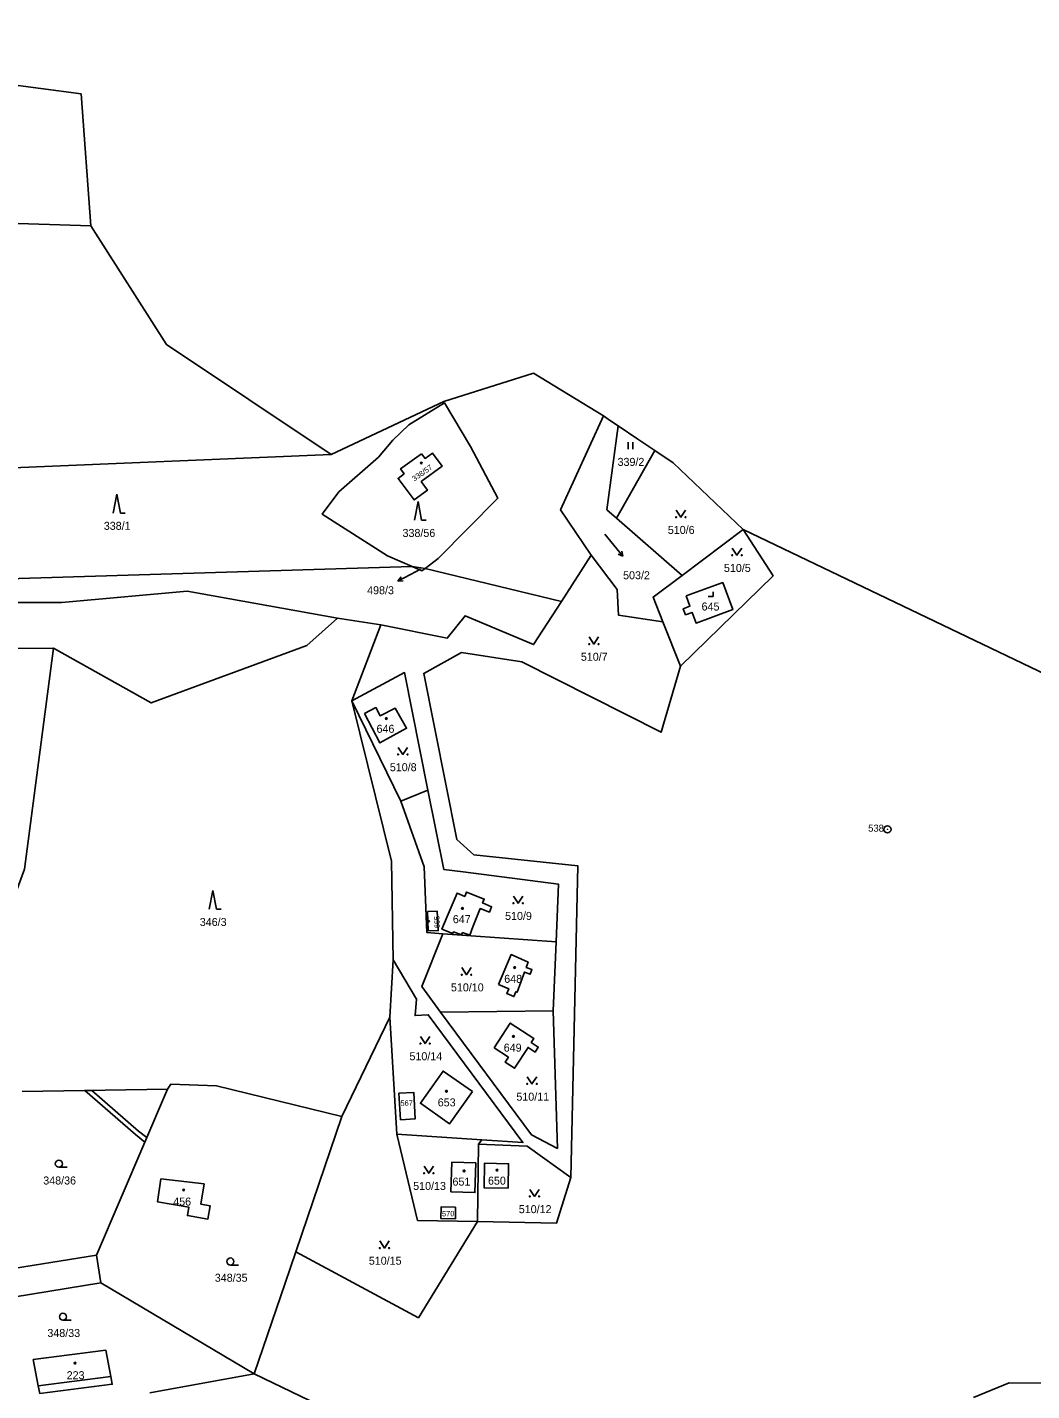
# Model space of a CAD drawing. Extents: x -725728 to -720881, y -1068679 to -1063504.
# Drawn here: x -724060 to -723846.7, y -1066802.4 to -1066512.8 of the extents above; entities that cross this region are included whole.
import ezdxf

# ---------------------------------------------------------------- set-up
doc = ezdxf.new("R2010")
doc.units = 0
for name, color, linetype in [('Hranice parcel', 7, 'Continuous'), ('Parcelní čísla', 7, 'Continuous'), ('Pop  PČ popisy', 7, 'Continuous'), ('Vnitřní kresba', 7, 'Continuous'), ('Věcná břemena k části', 7, 'Continuous'), ('Značky bodu BP', 7, 'Continuous'), ('Značky budov', 7, 'Continuous'), ('Značky kultur', 7, 'Continuous')]:
    doc.layers.add(name, color=color, linetype=linetype)

# ---------------------------------------------------------------- blocks, each defined once
blk = doc.blocks.new('4.02_3')
at = {"layer": 'Značky budov'}
blk.add_circle((-0.001, 0), 0.0175, dxfattribs=at)
blk = doc.blocks.new('4.02_4')
at = {"layer": 'Značky budov'}
blk.add_circle((-0.001, 0), 0.0175, dxfattribs=at)
blk = doc.blocks.new('4.02_2')
at = {"layer": 'Značky budov'}
blk.add_circle((0, 0), 0.0117, dxfattribs=at)
blk = doc.blocks.new('1029_127')
at = {"layer": 'Pop  PČ popisy'}
for p, q in [((0, 0), (-0.265, -0.141)), ((-0.265, -0.141), (-0.2, -0.05)), ((-0.265, -0.141), (-0.153, -0.138))]:
    blk.add_line(p, q, dxfattribs=at)
blk = doc.blocks.new('3.14_1')
at = {"layer": 'Značky kultur'}
blk.add_lwpolyline([(-0.1, 0.15), (0, 0), (0.1, 0.15)], dxfattribs=at)
for centre in [(-0.1, 0), (0.1, 0)]:
    blk.add_circle(centre, 0.01, dxfattribs=at)
blk = doc.blocks.new('3.14_2')
at = {"layer": 'Značky kultur'}
blk.add_lwpolyline([(-0.1, 0.15), (0, 0), (0.1, 0.15)], dxfattribs=at)
for centre in [(-0.1, 0), (0.1, 0)]:
    blk.add_circle(centre, 0.01, dxfattribs=at)
blk = doc.blocks.new('3.08_2')
at = {"layer": 'Značky kultur'}
for p, q in [((0, 0.4), (-0.075, 0)), ((0.075, 0), (0, 0.4)), ((0.075, 0), (0.175, 0))]:
    blk.add_line(p, q, dxfattribs=at)
blk = doc.blocks.new('3.06_1')
at = {"layer": 'Značky kultur'}
for p, q in [((-0.051, 0), (-0.051, 0.15)), ((0.049, 0), (0.049, 0.15))]:
    blk.add_line(p, q, dxfattribs=at)
blk = doc.blocks.new('3.08_1')
at = {"layer": 'Značky kultur'}
for p, q in [((0, 0.4), (-0.075, 0)), ((0.075, 0), (0, 0.4)), ((0.075, 0), (0.175, 0))]:
    blk.add_line(p, q, dxfattribs=at)
blk = doc.blocks.new('3.04_2')
at = {"layer": 'Značky kultur'}
blk.add_line((0.001, 0), (0.176, 0), dxfattribs=at)
blk.add_circle((0.001, 0.075), 0.075, dxfattribs=at)
blk = doc.blocks.new('8.02_18')
at = {"layer": 'Značky kultur'}
for p, q in [((-0.188, 0.231), (0.189, -0.235)), ((0.189, -0.235), (0.089, -0.191)), ((0.189, -0.235), (0.167, -0.128))]:
    blk.add_line(p, q, dxfattribs=at)
blk = doc.blocks.new('3.19_1')
at = {"layer": 'Značky kultur'}
for p, q in [((-0.1, 0), (0, 0)), ((0, 0), (0, 0.1))]:
    blk.add_line(p, q, dxfattribs=at)
blk = doc.blocks.new('1.01_1')
at = {"layer": 'Značky bodu BP'}
for radius in [0.075, 0.003]:
    blk.add_circle((0, 0), radius, dxfattribs=at)

msp = doc.modelspace()

# ---------------------------------------------------------------- linework, layer by layer
at = {"layer": 'Hranice parcel'}
for p, q in [((-723952.51, -1066586.27), (-723971.53, -1066592.31)), ((-723937.61, -1066595.39), (-723952.51, -1066586.27)), ((-723971.53, -1066592.31), (-723995.48, -1066603.59)), ((-723936.09, -1066596.42), (-723937.61, -1066595.39)), ((-723934.51, -1066597.48), (-723936.09, -1066596.42)), ((-723930.3, -1066600.32), (-723934.51, -1066597.48)), ((-723926.71, -1066602.74), (-723930.3, -1066600.32)), ((-723995.48, -1066603.59), (-724100.11, -1066607.91)), ((-723934.83, -1066617.13), (-723926.71, -1066602.74)), ((-723920.92, -1066629.25), (-723934.83, -1066617.13)), ((-723907.93, -1066619.51), (-723920.92, -1066629.25)), ((-723819.02, -1066662.15), (-723907.93, -1066619.51)), ((-724098.09, -1066631.06), (-723978.22, -1066627.39)), ((-723978.22, -1066627.39), (-723975.49, -1066627.76)), ((-723946.54, -1066634.77), (-723940.22, -1066624.95)), ((-723975.49, -1066627.76), (-723946.54, -1066634.77)), ((-723984.92, -1066639.77), (-723994.12, -1066638.34)), ((-723925, -1066639.1), (-723921.23, -1066648.57)), ((-723980.62, -1066677.21), (-723974.89, -1066674.85)), ((-723971.73, -1066705.37), (-723947.67, -1066707.06)), ((-723947.67, -1066707.06), (-723948.33, -1066721.76)), ((-723982.99, -1066723.09), (-723982.31, -1066710.93)), ((-723993.19, -1066744.21), (-723982.99, -1066723.09)), ((-723982.99, -1066723.09), (-723981.48, -1066747.95)), ((-723972.24, -1066722.01), (-723948.33, -1066721.76)), ((-724061.04, -1066738.91), (-724030.2, -1066738.41)), ((-724030.2, -1066738.41), (-724045.32, -1066773.64)), ((-724002.96, -1066772.96), (-723993.19, -1066744.21)), ((-723963.42, -1066749.15), (-723981.48, -1066747.95)), ((-723963.42, -1066749.15), (-723964.17, -1066750.04)), ((-723964.17, -1066750.04), (-723964.38, -1066766.52)), ((-724045.32, -1066773.64), (-724076.04, -1066778.62)), ((-724044.36, -1066779.51), (-724045.32, -1066773.64)), ((-724071.56, -1066783.99), (-724044.36, -1066779.51)), ((-724011.78, -1066798.87), (-724044.36, -1066779.51)), ((-724033.99, -1066802.88), (-724011.78, -1066798.87))]:
    msp.add_line(p, q, dxfattribs=at)
for points in [[(-724046.48, -1066555.01), (-724048.55, -1066526.99), (-724117.11, -1066517.88), (-724156.93, -1066512.83)], [(-724156.92, -1066552.21), (-724153.71, -1066551.68), (-724127.21, -1066544.95), (-724088.37, -1066553.65), (-724046.48, -1066555.01)], [(-723995.48, -1066603.59), (-724030.43, -1066580.23), (-724046.48, -1066555.01)], [(-723978.22, -1066627.39), (-723983.46, -1066625.12), (-723997.35, -1066616.23), (-723993.83, -1066611.51), (-723985.43, -1066604.16), (-723982.35, -1066600.51), (-723978.97, -1066597.27), (-723971.37, -1066592.61), (-723965.88, -1066601.85), (-723960.04, -1066612.84), (-723972.72, -1066625.67), (-723975.49, -1066627.76)], [(-723940.22, -1066624.95), (-723946.73, -1066615.32), (-723937.61, -1066595.39)], [(-723934.51, -1066597.48), (-723936.92, -1066615.31), (-723934.83, -1066617.13)], [(-723976.29, -1066603.43), (-723975.49, -1066604.4), (-723973.96, -1066603.28), (-723971.89, -1066606.09), (-723976.31, -1066609.33), (-723974.99, -1066611.17), (-723977.85, -1066613.24), (-723981.23, -1066608.65), (-723979.97, -1066607.66), (-723980.71, -1066606.65), (-723976.29, -1066603.43)], [(-723907.93, -1066619.51), (-723922.83, -1066605.35), (-723926.71, -1066602.74)], [(-723921.23, -1066648.57), (-723901.59, -1066629.37), (-723907.93, -1066619.51)], [(-723975.49, -1066627.76), (-723976.18, -1066628.28), (-723978.22, -1066627.39)], [(-723940.22, -1066624.95), (-723934.71, -1066632.22), (-723934.45, -1066637.69), (-723925, -1066639.1)], [(-723925, -1066639.1), (-723927.08, -1066633.87), (-723920.92, -1066629.25)], [(-723994.12, -1066638.34), (-724026.02, -1066632.62), (-724052.65, -1066635), (-724096.32, -1066635), (-724144.08, -1066653.89), (-724143.78, -1066656.47)], [(-723920.05, -1066633.63), (-723912.27, -1066630.78), (-723910.17, -1066636.53), (-723917.94, -1066639.38), (-723918.78, -1066637.11), (-723920.19, -1066637.62), (-723920.66, -1066636.33), (-723919.25, -1066635.82), (-723920.05, -1066633.63)], [(-723984.92, -1066639.77), (-723970.81, -1066642.56), (-723967.02, -1066637.83), (-723952.45, -1066643.95), (-723946.54, -1066634.77)], [(-724054.41, -1066644.75), (-724033.67, -1066656.36), (-724000.63, -1066644.14), (-723994.12, -1066638.34)], [(-723982.31, -1066710.93), (-723982.62, -1066689.97), (-723991.04, -1066655.92), (-723984.92, -1066639.77)], [(-724143.39, -1066659.88), (-724094.92, -1066644.84), (-724054.41, -1066644.75)], [(-724080.74, -1066733.52), (-724070.75, -1066719.22), (-724060.61, -1066691.63), (-724054.41, -1066644.75)], [(-723944.56, -1066757.13), (-723943.05, -1066690.96), (-723965.14, -1066688.61), (-723968.75, -1066685.37), (-723975.78, -1066650.08), (-723967.8, -1066645.64), (-723954.92, -1066647.59), (-723925.39, -1066662.56), (-723921.23, -1066648.57)], [(-723980.62, -1066677.21), (-723991.04, -1066655.92), (-723979.86, -1066649.89), (-723974.89, -1066674.85)], [(-723988.37, -1066658.57), (-723985.95, -1066657.34), (-723985.06, -1066659.06), (-723981.87, -1066657.44), (-723979.43, -1066661.74), (-723985.1, -1066664.83), (-723988.37, -1066658.57)], [(-723974.89, -1066674.85), (-723971.53, -1066691.72), (-723967.38, -1066692.25), (-723947.15, -1066694.86), (-723947.67, -1066707.06)], [(-723971.73, -1066705.37), (-723975.1, -1066705.13), (-723975.68, -1066691.18), (-723980.62, -1066677.21)], [(-723967.56, -1066705.12), (-723967.8, -1066705.63), (-723969.44, -1066704.98), (-723969.61, -1066705.34), (-723971.92, -1066704.4), (-723970.79, -1066701.7), (-723968.71, -1066696.75), (-723967.09, -1066697.45), (-723966.7, -1066696.53), (-723962.95, -1066698.01), (-723963.29, -1066698.83), (-723961.37, -1066699.66), (-723961.84, -1066700.78), (-723963.78, -1066700.03), (-723965.36, -1066703.9), (-723966.02, -1066705.71), (-723967.56, -1066705.12)], [(-723975, -1066700.68), (-723974.84, -1066704.77), (-723972.72, -1066704.7), (-723972.91, -1066700.6), (-723975, -1066700.68)], [(-723972.24, -1066722.01), (-723976.19, -1066716.6), (-723971.73, -1066705.37)], [(-723982.31, -1066710.93), (-723977.31, -1066719.24), (-723977.63, -1066722.76), (-723974.83, -1066722.59), (-723954.73, -1066749.73), (-723963.42, -1066749.15)], [(-723959.89, -1066716.15), (-723957.24, -1066709.82), (-723953.62, -1066711.41), (-723954.03, -1066712.52), (-723952.83, -1066712.96), (-723953.21, -1066713.98), (-723954.41, -1066713.53), (-723955.98, -1066717.79), (-723956.21, -1066717.69), (-723956.64, -1066718.71), (-723958.17, -1066718.07), (-723957.75, -1066717.05), (-723959.89, -1066716.15)], [(-723948.33, -1066721.76), (-723947.38, -1066750.97), (-723952.89, -1066748.08), (-723972.24, -1066722.01)], [(-723960.83, -1066729.62), (-723957.41, -1066724.37), (-723952.4, -1066727.65), (-723952.94, -1066728.47), (-723951.46, -1066729.44), (-723952.15, -1066730.51), (-723953.63, -1066729.54), (-723956.51, -1066733.96), (-723958.49, -1066732.67), (-723957.79, -1066731.6), (-723960.83, -1066729.62)], [(-723965.46, -1066738.92), (-723970.29, -1066745.74), (-723976.48, -1066741.39), (-723971.67, -1066734.54), (-723965.46, -1066738.92)], [(-724030.2, -1066738.41), (-724029.5, -1066737.34), (-724019.82, -1066737.7), (-723993.19, -1066744.21)], [(-723981.05, -1066739.27), (-723977.92, -1066739.08), (-723977.58, -1066744.69), (-723980.71, -1066744.88), (-723981.05, -1066739.27)], [(-723981.48, -1066747.95), (-723977.08, -1066766.28), (-723964.38, -1066766.52)], [(-723964.17, -1066750.04), (-723953.79, -1066750.51), (-723944.56, -1066757.13)], [(-723964.72, -1066754.06), (-723964.92, -1066760.35), (-723970.03, -1066760.19), (-723969.83, -1066753.9), (-723964.72, -1066754.06)], [(-723957.89, -1066759.42), (-723962.95, -1066759.37), (-723962.9, -1066754.13), (-723957.78, -1066754.24), (-723957.89, -1066759.42)], [(-724031.64, -1066757.46), (-724022.43, -1066758.53), (-724023.16, -1066762.79), (-724021.15, -1066763.14), (-724021.64, -1066765.98), (-724025.96, -1066765.24), (-724025.65, -1066763.48), (-724032.32, -1066762.33), (-724031.64, -1066757.46)], [(-723964.38, -1066766.52), (-723947.59, -1066766.84), (-723944.56, -1066757.13)], [(-723969.03, -1066763.43), (-723969.07, -1066765.93), (-723972.13, -1066765.87), (-723972.08, -1066763.37), (-723969.03, -1066763.43)], [(-724002.96, -1066772.96), (-723976.91, -1066786.94), (-723964.38, -1066766.52)], [(-724011.78, -1066798.87), (-724005.23, -1066779.62), (-724002.96, -1066772.96)], [(-724058.71, -1066795.84), (-724057.64, -1066801.41), (-724057.33, -1066803.01), (-724041.93, -1066801.08), (-724042.25, -1066799.41), (-724043.32, -1066793.81), (-724058.71, -1066795.84)], [(-723988.02, -1066825.84), (-723986.24, -1066811.15), (-724011.78, -1066798.87)], [(-723838.61, -1066804.15), (-723844.03, -1066800.86), (-723851.48, -1066800.74), (-723859.05, -1066803.89)]]:
    msp.add_lwpolyline(points, dxfattribs=at)
at = {"layer": 'Pop  PČ popisy'}
msp.add_line((-723976.5, -1066627.93), (-723978.61, -1066629.04), dxfattribs=at)
at = {"layer": 'Vnitřní kresba'}
msp.add_line((-724057.64, -1066801.41), (-724042.25, -1066799.41), dxfattribs=at)
at = {"layer": 'Věcná břemena k části'}
msp.add_lwpolyline([(-724034.61, -1066748.68), (-724036.4, -1066747.28), (-724046.26, -1066738.67), (-724047.73, -1066738.69), (-724037.03, -1066748.03), (-724035.01, -1066749.62)], close=True, dxfattribs=at)

# ---------------------------------------------------------------- block references
at = {"layer": 'Pop  PČ popisy', "xscale": 10, "yscale": 10}
msp.add_blockref('1029_127', (-723978.61, -1066629.04), dxfattribs=at)
at = {"layer": 'Značky bodu BP', "xscale": 10, "yscale": 10}
msp.add_blockref('1.01_1', (-723877.3, -1066683.2), dxfattribs=at)
at = {"layer": 'Značky budov', "xscale": 10, "yscale": 10}
for name, p in [('4.02_4', (-723976.3, -1066605.4)), ('4.02_4', (-723983.71, -1066659.67)), ('4.02_3', (-723967.56, -1066700)), ('4.02_2', (-723974.7, -1066702.75)), ('4.02_3', (-723956.46, -1066712.55)), ('4.02_3', (-723956.72, -1066727.2)), ('4.02_3', (-723970.95, -1066738.83)), ('4.02_3', (-723967.2, -1066755.74)), ('4.02_3', (-723960.22, -1066755.58)), ('4.02_3', (-724026.76, -1066759.81)), ('4.02_3', (-724049.85, -1066796.58))]:
    msp.add_blockref(name, p, dxfattribs=at)
at = {"layer": 'Značky kultur', "xscale": 10, "yscale": 10}
for name, p in [('3.06_1', (-723931.85, -1066602.45)), ('3.08_1', (-724040.97, -1066616.03)), ('3.08_1', (-723976.99, -1066617.54)), ('3.14_2', (-723921.18, -1066616.9)), ('8.02_18', (-723935.42, -1066622.83)), ('3.14_1', (-723909.26, -1066624.98)), ('3.19_1', (-723914.35, -1066633.73)), ('3.14_1', (-723939.65, -1066643.84)), ('3.14_1', (-723980.22, -1066667.3)), ('3.08_2', (-724020.58, -1066700.18)), ('3.14_2', (-723955.74, -1066698.89)), ('3.14_1', (-723966.7, -1066714.07)), ('3.14_1', (-723975.51, -1066728.7)), ('3.14_1', (-723952.8, -1066737.29)), ('3.04_2', (-724053.29, -1066754.98)), ('3.14_1', (-723974.72, -1066756.25)), ('3.14_2', (-723952.29, -1066761.18)), ('3.14_2', (-723984.14, -1066772.13)), ('3.04_2', (-724016.86, -1066775.75)), ('3.04_2', (-724052.42, -1066787.48))]:
    msp.add_blockref(name, p, dxfattribs=at)

# ---------------------------------------------------------------- texts
at = {"layer": 'Parcelní čísla'}
for s, height, p in [('339/2', 1.7, (-723934.62, -1066606)), ('338/1', 1.7, (-724043.74, -1066619.58)), ('510/6', 1.7, (-723923.95, -1066620.45)), ('338/56', 1.7, (-723980.29, -1066621.09)), ('510/5', 1.7, (-723912.03, -1066628.53)), ('503/2', 1.7, (-723933.45, -1066630.08)), ('498/3', 1.7, (-723987.81, -1066633.26)), ('645', 1.7, (-723916.78, -1066636.72)), ('510/7', 1.7, (-723942.42, -1066647.39)), ('646', 1.7, (-723985.81, -1066662.69)), ('510/8', 1.7, (-723982.99, -1066670.85)), ('346/3', 1.7, (-724023.35, -1066703.73)), ('647', 1.7, (-723969.61, -1066703.13)), ('510/9', 1.7, (-723958.51, -1066702.44)), ('648', 1.7, (-723958.69, -1066715.81)), ('510/10', 1.7, (-723970.01, -1066717.62)), ('649', 1.7, (-723958.8, -1066730.42)), ('510/14', 1.7, (-723978.82, -1066732.25)), ('653', 1.7, (-723972.81, -1066742.05)), ('510/11', 1.7, (-723956.11, -1066740.84)), ('567', 1.14, (-723980.73, -1066741.92)), ('348/36', 1.7, (-724056.59, -1066758.64)), ('651', 1.7, (-723969.68, -1066758.88)), ('650', 1.7, (-723962.14, -1066758.67)), ('510/13', 1.7, (-723978.03, -1066759.8)), ('456', 1.7, (-724028.99, -1066763.12)), ('510/12', 1.7, (-723955.6, -1066764.73)), ('570', 1.14, (-723971.91, -1066765.4)), ('510/15', 1.7, (-723987.45, -1066775.68)), ('348/35', 1.7, (-724020.16, -1066779.3)), ('348/33', 1.7, (-724055.72, -1066791.03)), ('223', 1.7, (-724051.62, -1066800))]:
    msp.add_text(s, height=height, dxfattribs=at).set_placement(p)
for s, rotation, p in [('338/57', 35, (-723977.76, -1066609.33)), ('665', 93, (-723972.34, -1066704.17))]:
    msp.add_text(s, height=1.14, rotation=rotation, dxfattribs=at).set_placement(p)
at = {"layer": 'Značky bodu BP'}
msp.add_text('538', height=1.5, dxfattribs=at).set_placement((-723881.4, -1066683.7))

doc.saveas('drawing.dxf')
